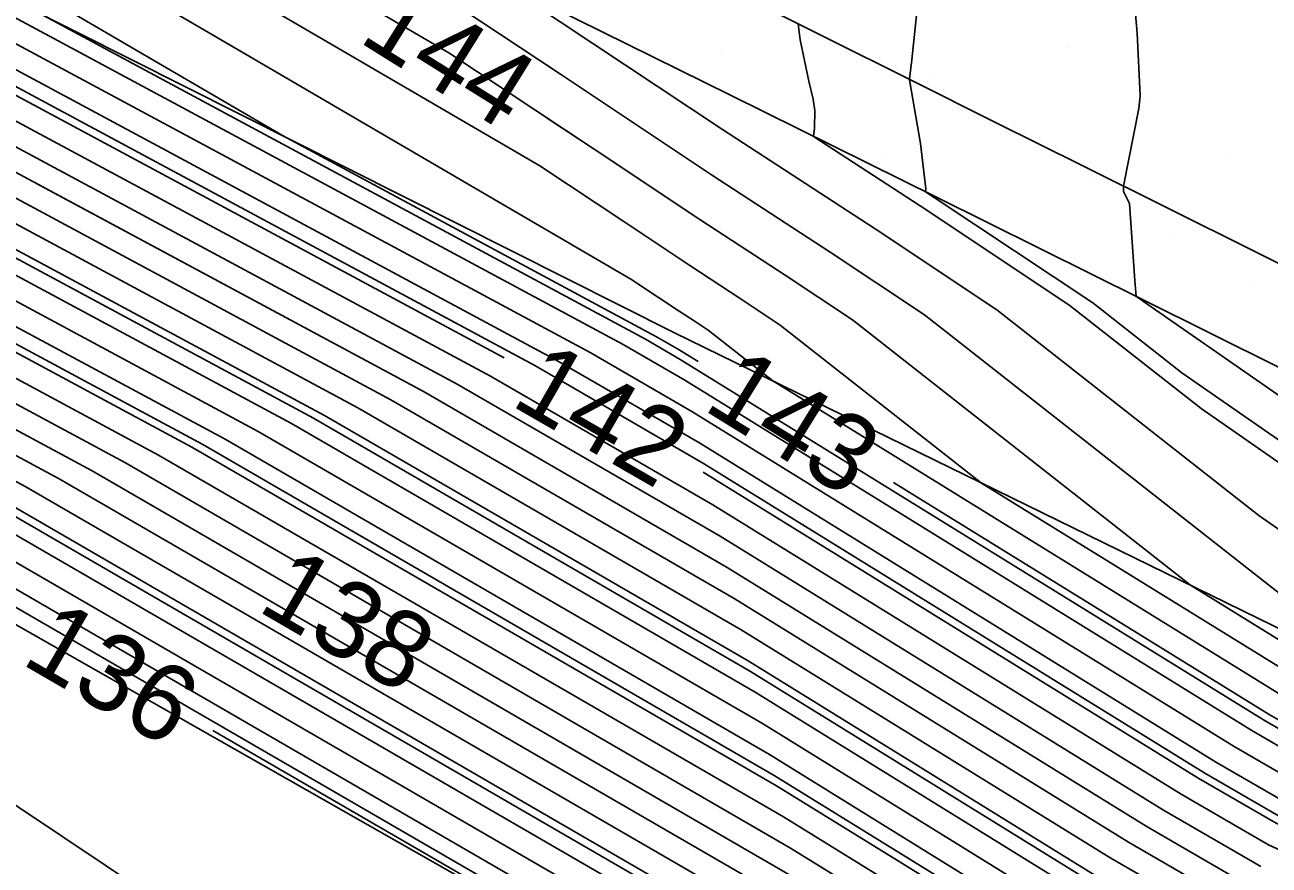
# Model space of a CAD drawing. Extents: x 2354170 to 2357230, y 866100 to 868290.
# Drawn here: x 2355120.82 to 2355153.3, y 867451.51 to 867473.43 of the extents above; entities that cross this region are included whole.
import ezdxf

# ---------------------------------------------------------------- set-up
doc = ezdxf.new("R2010")
doc.units = 0
for name, color, linetype in [('Default', 7, 'Continuous'), ('DTM Contours Major', 7, 'Continuous'), ('DTM Contours Minor', 7, 'Continuous'), ('Exist DTM Breakline', 7, 'Continuous'), ('Exist DTM Scan Elevation Point', 7, 'Continuous'), ('Exist Roads EOP', 7, 'Continuous'), ('PH Exist DTM Breakline', 7, 'Continuous')]:
    doc.layers.add(name, color=color, linetype=linetype)

msp = doc.modelspace()

# ---------------------------------------------------------------- linework, layer by layer
at = {"layer": 'Default'}
for points in [[(2355152.49, 867449.764), (2355149.162, 867451.689), (2355139.515, 867457.648), (2355129.507, 867463.442), (2355112.774, 867472.437), (2355112.56, 867472.554), (2355103.265, 867477.646), (2355097.879, 867480.538), (2355088.526, 867485.764), (2355080.146, 867490.353), (2355061.522, 867500.481), (2355060.429, 867501.079), (2355056.695, 867503.109), (2355051.882, 867505.741), (2355040.285, 867511.911), (2355026.253, 867519.323), (2355025.557, 867520.149), (2355025.259, 867520.405), (2355024.823, 867520.774), (2355024.122, 867521.388), (2355022.753, 867522.587), (2355012.766, 867531.975), (2355009.539, 867534.688)], [(2355147.783, 867450.44), (2355140.068, 867455.205), (2355126.908, 867462.824), (2355113.442, 867470.063), (2355113.148, 867470.224), (2355100.43, 867477.191), (2355096.152, 867479.488), (2355088.722, 867483.639), (2355076.511, 867490.327), (2355061.926, 867498.259), (2355059.966, 867499.331), (2355057.031, 867500.926), (2355047.845, 867505.95), (2355038.564, 867510.887), (2355025.962, 867517.544), (2355024.829, 867518.124), (2355019.685, 867520.754), (2355004.941, 867530.263)], [(2355147.323, 867450.023), (2355140.252, 867454.391), (2355126.042, 867462.618), (2355113.665, 867469.271), (2355113.345, 867469.447), (2355099.485, 867477.039), (2355095.576, 867479.138), (2355088.787, 867482.931), (2355075.3, 867490.318), (2355062.061, 867497.518), (2355059.812, 867498.748), (2355057.143, 867500.199), (2355046.499, 867506.019), (2355037.991, 867510.546), (2355026.437, 867516.649), (2355024.891, 867517.44), (2355017.874, 867521.028), (2355004.42, 867529.705)], [(2355146.404, 867449.191), (2355140.621, 867452.763), (2355124.309, 867462.206), (2355114.11, 867467.689), (2355113.737, 867467.893), (2355097.596, 867476.735), (2355094.425, 867478.438), (2355088.917, 867481.515), (2355072.876, 867490.301), (2355062.33, 867496.036), (2355059.503, 867497.582), (2355057.367, 867498.744), (2355043.808, 867506.158), (2355036.844, 867509.863), (2355027.387, 867514.859), (2355025.015, 867516.072), (2355014.251, 867521.576), (2355003.378, 867528.588)], [(2355145.944, 867448.774), (2355140.805, 867451.948), (2355123.443, 867462), (2355114.333, 867466.897), (2355113.933, 867467.116), (2355096.651, 867476.584), (2355093.849, 867478.088), (2355088.983, 867480.807), (2355071.665, 867490.292), (2355062.464, 867495.295), (2355059.349, 867496.999), (2355057.478, 867498.016), (2355042.463, 867506.228), (2355036.27, 867509.522), (2355027.862, 867513.964), (2355025.078, 867515.388), (2355012.44, 867521.849), (2355002.857, 867528.03)], [(2355148.243, 867450.856), (2355139.884, 867456.019), (2355127.774, 867463.03), (2355113.22, 867470.854), (2355112.952, 867471.001), (2355101.375, 867477.343), (2355096.728, 867479.838), (2355088.656, 867484.347), (2355077.723, 867490.336), (2355061.791, 867499), (2355060.121, 867499.913), (2355056.919, 867501.654), (2355049.191, 867505.88), (2355039.138, 867511.228), (2355025.488, 867518.439), (2355024.767, 867518.808), (2355021.497, 867520.48), (2355011.48, 867526.94)], [(2354999.761, 867523.766), (2355025.512, 867510.599), (2355031.186, 867507.698), (2355032.255, 867507.133), (2355033.043, 867506.714), (2355058.261, 867492.923), (2355058.268, 867492.92), (2355058.958, 867492.542), (2355062.857, 867489.646), (2355063.618, 867489.086), (2355069.09, 867486.996), (2355089.439, 867475.85), (2355089.818, 867475.638), (2355090.036, 867475.521), (2355115.307, 867461.678), (2355115.891, 867461.358), (2355117.378, 867460.558), (2355142.095, 867446.249)], [(2355001.573, 867523.493), (2355025.45, 867511.283), (2355030.711, 867508.593), (2355032.829, 867507.474), (2355034.389, 867506.645), (2355058.15, 867493.651), (2355058.423, 867493.502), (2355063.272, 867490.851), (2355064.395, 867490.24), (2355089.374, 867476.558), (2355090.394, 867475.988), (2355090.981, 867475.673), (2355115.111, 867462.455), (2355115.668, 867462.149), (2355118.245, 867460.764), (2355141.911, 867447.063)], [(2355003.384, 867523.219), (2355025.388, 867511.967), (2355030.236, 867509.488), (2355033.402, 867507.816), (2355035.734, 867506.575), (2355058.038, 867494.378), (2355058.577, 867494.085), (2355063.137, 867491.591), (2355065.607, 867490.248), (2355089.309, 867477.266), (2355090.97, 867476.338), (2355091.926, 867475.825), (2355114.915, 867463.232), (2355115.446, 867462.941), (2355119.111, 867460.97), (2355141.726, 867447.877)], [(2355007.006, 867522.671), (2355025.264, 867513.335), (2355029.286, 867511.278), (2355034.549, 867508.498), (2355038.426, 867506.436), (2355057.814, 867495.834), (2355058.886, 867495.251), (2355062.868, 867493.073), (2355068.03, 867490.266), (2355089.178, 867478.683), (2355092.121, 867477.038), (2355093.816, 867476.128), (2355114.522, 867464.785), (2355115.001, 867464.523), (2355120.844, 867461.382), (2355141.358, 867449.506)], [(2355008.818, 867522.397), (2355025.202, 867514.019), (2355028.812, 867512.174), (2355035.123, 867508.839), (2355039.771, 867506.367), (2355057.702, 867496.561), (2355059.04, 867495.834), (2355062.733, 867493.814), (2355069.242, 867490.275), (2355089.113, 867479.391), (2355092.697, 867477.388), (2355094.761, 867476.28), (2355114.326, 867465.562), (2355114.778, 867465.315), (2355121.71, 867461.588), (2355141.174, 867450.32)], [(2355133.326, 867464.748), (2355111.661, 867476.393), (2355111.579, 867476.439), (2355107.99, 867478.405), (2355100.758, 867482.288), (2355088.2, 867489.304), (2355086.204, 867490.397), (2355072.868, 867497.65), (2355066.703, 867502.56), (2355065.749, 867503.362), (2355064.445, 867504.473), (2355062.504, 867506.108), (2355060.837, 867507.469), (2355057.956, 867509.877), (2355053.375, 867514.001), (2355053.37, 867514.197), (2355053.354, 867514.482), (2355053.326, 867515.334), (2355053.121, 867517.443), (2355053.159, 867518.156), (2355053.261, 867518.489), (2355053.405, 867519.684)], [(2355206.008, 867399.059), (2355189.238, 867406.695), (2355183.856, 867411.301), (2355180.367, 867413.581), (2355176.811, 867415.677), (2355162.994, 867424.674), (2355150.813, 867431.854), (2355146.001, 867435.425), (2355142.145, 867438.036), (2355133.228, 867444.605), (2355116.039, 867456.096), (2355115.566, 867456.273), (2355108.587, 867458.998), (2355091.507, 867465.444), (2355074.831, 867472.029), (2355066.453, 867475.23), (2355056.492, 867482.561), (2355054.949, 867483.707), (2355041.295, 867493.758), (2355030.106, 867502.097), (2355027.412, 867502.954), (2355023.898, 867504.427), (2355002.064, 867511.013)], [(2355126.691, 867459.412), (2355122.576, 867461.794), (2355114.555, 867466.106), (2355114.13, 867466.339), (2355095.706, 867476.432), (2355093.273, 867477.738), (2355089.048, 867480.099), (2355070.453, 867490.283), (2355062.599, 867494.555), (2355059.194, 867496.416), (2355057.59, 867497.289), (2355041.117, 867506.297), (2355038.979, 867507.435)], [(2355153.083, 867451.468), (2355150.542, 867452.938), (2355138.963, 867460.09), (2355132.106, 867464.06), (2355112.107, 867474.811), (2355111.971, 867474.885), (2355106.1, 867478.101), (2355099.607, 867481.588), (2355088.33, 867487.888), (2355083.781, 867490.38), (2355061.119, 867502.704)], [(2355160.049, 867448.938), (2355153.28, 867452.036), (2355151.002, 867453.355), (2355138.778, 867460.905), (2355132.972, 867464.266), (2355111.884, 867475.602), (2355111.775, 867475.662), (2355107.045, 867478.253), (2355100.182, 867481.938), (2355088.265, 867488.596), (2355084.993, 867490.388), (2355063.123, 867502.281)], [(2355161.161, 867449.746), (2355153.675, 867453.172), (2355151.921, 867454.187), (2355138.41, 867462.533), (2355134.705, 867464.678), (2355111.439, 867477.185), (2355111.382, 867477.216), (2355108.934, 867478.557), (2355101.334, 867482.638), (2355088.135, 867490.012), (2355087.416, 867490.406), (2355082.612, 867493.018), (2355071.38, 867501.964)], [(2355061.388, 867501.222), (2355081.358, 867490.362), (2355088.461, 867486.472), (2355098.455, 867480.888), (2355104.21, 867477.798), (2355112.364, 867473.331), (2355112.552, 867473.228), (2355130.373, 867463.648), (2355139.331, 867458.462), (2355149.622, 867452.105), (2355152.688, 867450.332)], [(2355161.717, 867450.15), (2355153.873, 867453.741), (2355152.381, 867454.604), (2355138.226, 867463.347), (2355135.571, 867464.884), (2355111.216, 867477.976), (2355111.186, 867477.993), (2355109.879, 867478.709), (2355101.91, 867482.987), (2355093.566, 867487.649), (2355089.223, 867490.754), (2355088.579, 867491.312), (2355087.503, 867492.168), (2355085.395, 867493.932), (2355076.057, 867501.368)], [(2355091.798, 867491.54), (2355101.404, 867484.672), (2355102.23, 867484.042), (2355102.747, 867483.636), (2355108.147, 867480.298), (2355110.824, 867478.86), (2355110.99, 867478.77), (2355110.994, 867478.767), (2355136.437, 867465.09), (2355138.042, 867464.161), (2355152.841, 867455.02), (2355154.07, 867454.309)], [(2355138.391, 867464.646), (2355137.857, 867464.975), (2355137.304, 867465.296), (2355127.541, 867470.544), (2355113.796, 867478.566), (2355113.19, 867479.012), (2355112.397, 867479.596), (2355111.311, 867480.397), (2355109.738, 867481.549), (2355104.19, 867484.979), (2355101.955, 867486.732), (2355098.384, 867489.457)], [(2355153.76, 867455.853), (2355140.339, 867464.143), (2355138.651, 867465.467), (2355138.315, 867465.69), (2355137.894, 867465.965), (2355137.356, 867466.322), (2355136.636, 867466.801), (2355117.111, 867478.196), (2355115.796, 867479.163), (2355114.075, 867480.431), (2355111.721, 867482.168), (2355108.308, 867484.668), (2355105.633, 867486.322), (2355101.68, 867489.423)], [(2355155.118, 867459.178), (2355153.025, 867460.631), (2355146.184, 867465.998), (2355143.01, 867468.107), (2355139.026, 867470.706), (2355133.941, 867474.084), (2355133.115, 867474.632), (2355132.853, 867476.707), (2355132.831, 867476.897), (2355132.823, 867476.933), (2355132.755, 867477.147), (2355132.59, 867477.647), (2355132.598, 867477.668), (2355132.647, 867478.029), (2355132.963, 867479.807), (2355132.844, 867481.616), (2355132.725, 867482.962), (2355132.828, 867484.179), (2355133.041, 867485.751), (2355133.042, 867486.027), (2355133.013, 867486.403), (2355132.953, 867487.813), (2355132.814, 867488.898)], [(2355154.22, 867456.269), (2355145.791, 867461.476), (2355140.534, 867465.6), (2355139.489, 867466.294), (2355138.177, 867467.151), (2355136.502, 867468.263), (2355134.261, 867469.752), (2355120.427, 867477.826), (2355118.403, 867479.315), (2355115.754, 867481.266), (2355112.13, 867483.94), (2355107.579, 867487.273), (2355107.491, 867487.729), (2355107.528, 867488.047), (2355107.536, 867488.076), (2355107.447, 867488.636)], [(2355154.528, 867457.841), (2355144.301, 867465.865), (2355141.836, 867467.503), (2355138.743, 867469.521), (2355134.795, 867472.144), (2355129.509, 867475.655), (2355127.058, 867477.085), (2355124.782, 867478.76), (2355124.822, 867479.088), (2355124.812, 867479.205), (2355124.474, 867480.654), (2355124.228, 867481.875), (2355124.393, 867482.453), (2355124.398, 867482.476), (2355124.356, 867484.258), (2355124.399, 867485.473), (2355124.253, 867486.755), (2355124.132, 867487.821), (2355124.075, 867488.685)], [(2355171.176, 867438.625), (2355169.953, 867439.437), (2355157.319, 867446.883), (2355157.268, 867446.918), (2355152.293, 867449.195), (2355148.703, 867451.273), (2355139.7, 867456.834), (2355128.641, 867463.236), (2355112.997, 867471.645), (2355112.756, 867471.778), (2355102.32, 867477.494), (2355097.303, 867480.188), (2355088.591, 867485.055), (2355084.016, 867487.561)], [(2355153.933, 867483.919), (2355152.265, 867482.726), (2355151.737, 867482.374), (2355151.021, 867481.592), (2355150.489, 867481.034), (2355150.305, 867480.634), (2355150.2, 867480.393), (2355150.226, 867478.703), (2355150.104, 867477.459), (2355149.821, 867475.561), (2355149.725, 867474.713), (2355149.852, 867473.214), (2355149.933, 867471.577), (2355149.892, 867471.247), (2355149.492, 867469.226), (2355149.497, 867469.086), (2355149.649, 867468.767), (2355149.787, 867466.763), (2355149.824, 867466.347), (2355149.951, 867466.263), (2355150.019, 867466.21), (2355155.304, 867462.542)], [(2355191.614, 867423.483), (2355190.649, 867424.049), (2355186.174, 867426.303), (2355180.236, 867429.803), (2355171.523, 867435.586), (2355155.08, 867445.277), (2355155.044, 867445.302), (2355151.503, 867446.923), (2355146.864, 867449.607), (2355140.437, 867453.577), (2355125.175, 867462.412), (2355113.888, 867468.48), (2355113.541, 867468.67), (2355105.002, 867473.348)], [(2355155.211, 867460.86), (2355151.522, 867463.421), (2355148.068, 867466.13), (2355144.183, 867468.711), (2355141.406, 867470.523), (2355141.429, 867470.738), (2355141.441, 867471.2), (2355141.392, 867471.49), (2355141.284, 867471.959), (2355141.053, 867473.04), (2355141.004, 867473.461)], [(2355101.926, 867471.016), (2355114.718, 867464.009), (2355115.223, 867463.732), (2355119.977, 867461.176), (2355141.542, 867448.692), (2355144.105, 867447.109), (2355150.318, 867443.514), (2355151.707, 867442.878), (2355151.721, 867442.868), (2355173.879, 867429.809), (2355177.296, 867427.541), (2355184.815, 867423.109), (2355186.57, 867422.225), (2355188.531, 867421.074)], [(2355219.467, 867418.778), (2355207.054, 867426.341), (2355205.692, 867427.172), (2355202.205, 867429.218), (2355190.025, 867435.352), (2355188.567, 867436.211), (2355164.85, 867451.953), (2355164.597, 867452.103), (2355164.498, 867452.17), (2355154.86, 867456.581), (2355154.68, 867456.686), (2355151.243, 867458.809), (2355142.418, 867465.733), (2355140.663, 867466.899), (2355138.46, 867468.336), (2355135.649, 867470.203), (2355134.449, 867471)], [(2355121.106, 867469.301), (2355131.239, 867463.854), (2355139.147, 867459.276), (2355150.082, 867452.522), (2355152.885, 867450.9), (2355158.937, 867448.13), (2355158.999, 867448.088), (2355168.776, 867442.325), (2355183.667, 867432.442), (2355187.76, 867430.029), (2355195.408, 867426.177), (2355204.124, 867421.062), (2355204.968, 867420.547), (2355207.449, 867419.035)], [(2355224.587, 867411.03), (2355219.205, 867413.992), (2355205.594, 867422.286), (2355204.594, 867422.895), (2355197.447, 867427.09), (2355188.439, 867431.626), (2355185.137, 867433.572), (2355167.598, 867445.214), (2355160.678, 867449.292), (2355160.605, 867449.342), (2355153.478, 867452.604), (2355151.461, 867453.771), (2355138.594, 867461.719), (2355138.527, 867461.758)], [(2355229.601, 867410.881), (2355222.863, 867414.589), (2355206.428, 867424.603), (2355205.221, 867425.339), (2355200.166, 867428.306), (2355189.345, 867433.755), (2355187.097, 867435.08), (2355166.028, 867449.065), (2355162.918, 867450.898), (2355162.83, 867450.958), (2355154.268, 867454.877), (2355153.3, 867455.437), (2355143.495, 867461.493)], [(2355218.23, 867406.044), (2355207.315, 867412.052), (2355202.882, 867414.753), (2355202.556, 867414.952), (2355188.61, 867423.137), (2355185.495, 867424.706), (2355178.766, 867428.672), (2355172.701, 867432.697), (2355153.401, 867444.073), (2355153.375, 867444.09), (2355150.911, 867445.218), (2355145.484, 867448.358), (2355140.989, 867451.134), (2355131.883, 867456.406)], [(2355210.483, 867402.563), (2355203.43, 867406.065), (2355196.405, 867409.263), (2355183.929, 867419.941), (2355183.533, 867420.2), (2355175.559, 867424.9), (2355173.99, 867425.921), (2355149.697, 867440.24), (2355149.15, 867440.645), (2355142.273, 867445.304), (2355142.096, 867445.435), (2355140.907, 867446.229), (2355125.721, 867455.021)]]:
    msp.add_lwpolyline(points, dxfattribs=at)
at = {"layer": 'DTM Contours Major'}
for points in [[(2355184.473, 867429.747), (2355182.033, 867431.185), (2355170.084, 867439.116), (2355157.133, 867446.75), (2355157.083, 867446.783), (2355152.227, 867449.006), (2355148.549, 867451.134), (2355139.761, 867456.562), (2355128.352, 867463.168), (2355113.071, 867471.382), (2355112.821, 867471.519), (2355102.005, 867477.444), (2355097.896, 867479.65)], [(2355155.242, 867461.421), (2355151.021, 867464.35), (2355148.695, 867466.175), (2355144.575, 867468.912), (2355144.322, 867469.077), (2355144.331, 867469.153), (2355144.197, 867470.333), (2355143.919, 867471.948), (2355143.911, 867471.991), (2355143.906, 867472.012), (2355143.909, 867472.026), (2355143.972, 867472.523), (2355144.109, 867473.849)]]:
    msp.add_lwpolyline(points, dxfattribs=at)
at = {"layer": 'DTM Contours Minor'}
for points in [[(2354971.832, 867530.042), (2354980.053, 867524.895), (2354992.242, 867523.274), (2354998.573, 867522.062), (2355012.182, 867516.981), (2355025.554, 867510.143), (2355031.502, 867507.101), (2355031.873, 867506.905), (2355032.146, 867506.76), (2355041.126, 867501.85), (2355052.757, 867493.182), (2355057.188, 867489.919), (2355060.735, 867487.284), (2355064.563, 867484.467), (2355088.693, 867475.249), (2355089.586, 867474.897), (2355092.08, 867473.956), (2355115.438, 867461.16), (2355116.039, 867460.83), (2355116.801, 867460.421), (2355142.218, 867445.706), (2355142.419, 867445.582), (2355149.295, 867441.604)], [(2355183.506, 867425.878), (2355178.766, 867428.672), (2355172.701, 867432.697), (2355153.401, 867444.073), (2355153.375, 867444.09), (2355150.911, 867445.218), (2355145.484, 867448.358), (2355140.989, 867451.134), (2355122.576, 867461.794), (2355114.555, 867466.106), (2355114.13, 867466.339), (2355095.706, 867476.432), (2355093.273, 867477.738), (2355089.048, 867480.099), (2355070.453, 867490.283), (2355062.599, 867494.555), (2355059.194, 867496.416), (2355057.59, 867497.289), (2355041.117, 867506.297), (2355035.697, 867509.181), (2355028.337, 867513.069), (2355025.14, 867514.703), (2355010.629, 867522.123), (2355008.889, 867523.245)], [(2355234.342, 867399.179), (2355230.639, 867401.272), (2355227.572, 867403.078), (2355210.363, 867412.55), (2355203.577, 867416.685), (2355203.079, 867416.988), (2355190.876, 867424.151), (2355186.25, 867426.48), (2355180.4, 867429.928), (2355171.393, 867435.907), (2355155.267, 867445.411), (2355155.229, 867445.437), (2355151.569, 867447.112), (2355147.017, 867449.746), (2355140.375, 867453.848), (2355125.464, 867462.481), (2355113.813, 867468.744), (2355113.476, 867468.929), (2355098.855, 867476.938), (2355095.192, 867478.905), (2355088.83, 867482.459), (2355074.492, 867490.312), (2355062.15, 867497.024), (2355060.506, 867497.923)], [(2355160.79, 867449.477), (2355153.544, 867452.794), (2355151.615, 867453.91), (2355138.533, 867461.99), (2355134.127, 867464.541), (2355111.587, 867476.657), (2355111.513, 867476.698), (2355108.305, 867478.456), (2355100.95, 867482.404), (2355088.178, 867489.54), (2355086.608, 867490.4), (2355076.116, 867496.106)], [(2355154.68, 867456.686), (2355151.243, 867458.809), (2355142.418, 867465.733), (2355140.663, 867466.899), (2355138.46, 867468.336), (2355135.649, 867470.203), (2355131.885, 867472.703), (2355123.742, 867477.455), (2355121.009, 867479.466), (2355117.433, 867482.102), (2355116.212, 867483.002), (2355116.051, 867484.584), (2355116.011, 867485.027), (2355115.859, 867485.686), (2355115.691, 867486.18), (2355115.823, 867487.686), (2355115.87, 867488.118), (2355115.775, 867489.727)], [(2355199.94, 867428.204), (2355189.27, 867433.578), (2355186.934, 867434.955), (2355166.159, 867448.744), (2355162.731, 867450.765), (2355162.644, 867450.823), (2355154.202, 867454.688), (2355153.147, 867455.298), (2355137.919, 867464.704), (2355137.015, 867465.227), (2355121.077, 867473.795), (2355112.691, 867478.689), (2355112.321, 867478.961), (2355111.837, 867479.318), (2355111.175, 867479.806), (2355110.215, 867480.509), (2355109.419, 867481.002)], [(2355083.859, 867480.7), (2355089.265, 867477.738), (2355091.354, 867476.572), (2355092.556, 867475.926), (2355114.784, 867463.75), (2355115.297, 867463.468), (2355119.689, 867461.108), (2355141.603, 867448.42), (2355143.952, 867446.97), (2355150.252, 867443.324), (2355151.521, 867442.744), (2355151.534, 867442.735), (2355174.009, 867429.488), (2355177.133, 867427.415), (2355184.74, 867422.931), (2355186.344, 867422.124), (2355202.033, 867412.915)], [(2355099.996, 867480.719), (2355105.155, 867477.95), (2355112.167, 867474.108), (2355112.329, 867474.019), (2355131.239, 867463.854), (2355139.147, 867459.276), (2355150.082, 867452.522), (2355152.885, 867450.9), (2355158.937, 867448.13), (2355158.999, 867448.088), (2355168.776, 867442.325), (2355183.667, 867432.442), (2355187.76, 867430.029), (2355195.408, 867426.177), (2355204.124, 867421.062), (2355204.968, 867420.547), (2355216.461, 867413.545), (2355229.434, 867406.404), (2355234.574, 867403.378), (2355249.58, 867394.893), (2355259.153, 867389.42), (2355259.2, 867389.394), (2355260.851, 867388.082), (2355272.307, 867379.614)]]:
    msp.add_lwpolyline(points, dxfattribs=at)
at = {"layer": 'Exist DTM Breakline'}
msp.add_lwpolyline([(2355155.125, 867466.42), (2355152.887, 867467.534), (2355150.649, 867468.649), (2355148.412, 867469.765), (2355146.175, 867470.88), (2355143.938, 867471.996), (2355141.701, 867473.113), (2355139.464, 867474.23), (2355137.228, 867475.349), (2355134.993, 867476.468), (2355132.758, 867477.587), (2355130.523, 867478.708), (2355128.289, 867479.831), (2355126.056, 867480.954), (2355123.823, 867482.079), (2355121.59, 867483.204), (2355119.358, 867484.33), (2355117.126, 867485.456), (2355114.894, 867486.582), (2355112.662, 867487.708), (2355110.429, 867488.833)], dxfattribs=at)
at = {"layer": 'Exist DTM Scan Elevation Point'}
for p, q in [((2355139.008, 867472.81), (2355139.008, 867472.81)), ((2355148.022, 867472.841), (2355148.022, 867472.841)), ((2355144.558, 867472.136), (2355144.558, 867472.136)), ((2355141.093, 867471.43), (2355141.093, 867471.43)), ((2355150.107, 867471.462), (2355150.107, 867471.462)), ((2355146.643, 867470.756), (2355146.643, 867470.756)), ((2355143.178, 867470.051), (2355143.178, 867470.051)), ((2355152.192, 867470.083), (2355152.192, 867470.083)), ((2355148.728, 867469.377), (2355148.728, 867469.377)), ((2355150.813, 867467.998), (2355150.813, 867467.998)), ((2355152.898, 867466.618), (2355152.898, 867466.618))]:
    msp.add_line(p, q, dxfattribs=at)
at = {"layer": 'Exist Roads EOP'}
msp.add_lwpolyline([(2355182.218, 867450.227), (2355176.85, 867452.906), (2355171.48, 867455.582), (2355166.108, 867458.256), (2355160.736, 867460.928), (2355155.363, 867463.598), (2355149.989, 867466.266), (2355144.614, 867468.933), (2355139.238, 867471.598), (2355133.862, 867474.262), (2355128.486, 867476.926), (2355123.109, 867479.588), (2355117.732, 867482.25), (2355112.354, 867484.911), (2355106.976, 867487.571), (2355101.598, 867490.231), (2355096.219, 867492.889), (2355090.839, 867495.546), (2355085.459, 867498.202), (2355080.078, 867500.856), (2355074.697, 867503.51)], dxfattribs=at)
at = {"layer": 'PH Exist DTM Breakline'}
for points in [[(2355280.46, 867391.235), (2355274.142, 867395.519), (2355265.394, 867401.62), (2355259.051, 867405.124), (2355247.649, 867410.373), (2355235.138, 867416.592), (2355206.737, 867431.244), (2355191.277, 867438.296), (2355164.634, 867452.269), (2355154.996, 867456.973), (2355137.76, 867465.404), (2355102.312, 867483.232), (2355088.098, 867490.411), (2355056.326, 867505.512), (2355041.697, 867512.751), (2355024.659, 867520.002), (2355005.016, 867530.343)], [(2354998.987, 867523.883), (2355031.67, 867506.785), (2355063.384, 867490.232), (2355116.195, 867460.277), (2355149.553, 867441.314), (2355183.938, 867421.048), (2355201.572, 867411.115), (2355224.818, 867398.158), (2355251.509, 867383.227), (2355269.376, 867369.298), (2355287.251, 867347.908), (2355294.287, 867327.619), (2355296.523, 867319.456), (2355299.911, 867295.631), (2355302.764, 867267.241), (2355304.13, 867236.824), (2355305.048, 867209.593), (2355306.062, 867178.614), (2355306.867, 867134.639), (2355307.678, 867102.256), (2355309.303, 867062.926), (2355310.069, 867028.808), (2355310.233, 866999.689)]]:
    msp.add_lwpolyline(points, dxfattribs=at)

# ---------------------------------------------------------------- texts
at = {"layer": 'Default'}
for s, rotation, p in [('144', 328.0253, (2355129.49, 867473.017)), ('142', 330.1069, (2355133.46, 867463.528)), ('143', 328.2974, (2355138.481, 867463.415)), ('138', 329.9316, (2355126.844, 867458.168)), ('136', 329.9316, (2355120.681, 867456.783))]:
    msp.add_text(s, height=2, rotation=rotation, dxfattribs=at).set_placement(p)

doc.saveas('drawing.dxf')
